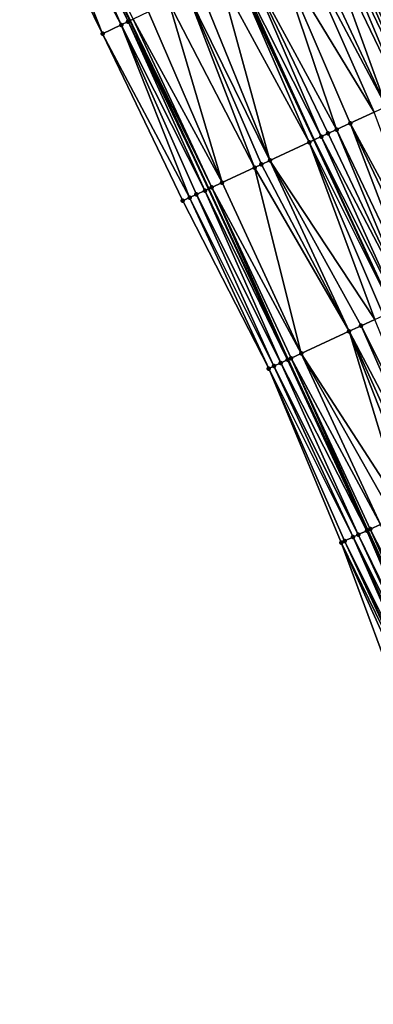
# Model space of a CAD drawing. Header units: feet. Extents: x 2004186 to 2014793, y 836912 to 864902.
# Tile 344 of 656: x 2010173 to 2010211, y 848250 to 848354. Entities that reach past the tile are written whole.
import ezdxf

# ---------------------------------------------------------------- set-up
doc = ezdxf.new("R2010")
doc.units = ezdxf.units.FT
doc.header["$LTSCALE"] = 100
doc.header["$MEASUREMENT"] = 0
for name, color, linetype, lineweight in [('EP_Travel Lane', 5, 'Continuous', 40), ('GPL_Skip Line', 2, 'Continuous', 40), ('Road Shots', 4, 'Continuous', 200), ('Road X-Section', 30, 'Continuous', 13)]:
    doc.layers.add(name, color=color, linetype=linetype, lineweight=lineweight)
doc.layers.add('I-77 SB_MM21-27-Surface-Border', color=7, linetype='Continuous')
doc.layers.add('I-77 SB_MM21-27-Surface-TIN', color=7, linetype='Continuous')

msp = doc.modelspace()

# ---------------------------------------------------------------- linework, layer by layer
at = {"layer": 'EP_Travel Lane'}
msp.add_polyline3d([(2010305.390469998, 848080.8465041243, 430.5989821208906), (2010297.684316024, 848099.3021642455, 430.5160583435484), (2010289.978107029, 848117.7579561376, 430.4732409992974), (2010282.366608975, 848135.9561720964, 430.3883975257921), (2010274.556506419, 848154.3682234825, 430.3378343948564), (2010266.746384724, 848172.7803199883, 430.3001159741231), (2010258.936312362, 848191.1923001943, 430.2292891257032), (2010251.222090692, 848209.2494617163, 430.1626346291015), (2010243.074250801, 848227.5143628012, 430.0824033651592), (2010234.926417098, 848245.7792500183, 429.9975341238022), (2010226.778556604, 848264.0441972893, 429.9327789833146), (2010218.717751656, 848281.9512323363, 429.880627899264), (2010210.289573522, 848300.088456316, 429.7923194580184), (2010201.861373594, 848318.2257271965, 429.7193506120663), (2010193.433139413, 848336.3630717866, 429.6704961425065), (2010185.079267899, 848354.2161838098, 429.6111974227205), (2010176.462247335, 848372.2645757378, 429.5588371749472)], dxfattribs=at)
at = {"layer": 'GPL_Skip Line'}
msp.add_polyline3d([(2010316.89390634, 848085.6152723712, 431.1424802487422), (2010309.226277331, 848104.0868771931, 431.0546505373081), (2010301.558629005, 848122.5585285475, 430.9809691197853), (2010293.91638221, 848140.8964088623, 430.9236293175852), (2010286.026832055, 848159.2743249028, 430.832547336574), (2010278.137224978, 848177.6523735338, 430.7792813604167), (2010270.247666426, 848196.0303091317, 430.693777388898), (2010262.393365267, 848214.2271495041, 430.6283262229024), (2010254.274278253, 848232.5048416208, 430.5435264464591), (2010246.155151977, 848250.7826221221, 430.4883125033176), (2010238.036049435, 848269.0603491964, 430.4152164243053), (2010229.92070928, 848287.1446260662, 430.3710081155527), (2010221.481086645, 848305.276578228, 430.2912271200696), (2010213.041452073, 848323.4085560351, 430.2198362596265), (2010204.601826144, 848341.5405152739, 430.1423739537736), (2010196.184079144, 848359.5248825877, 430.0913118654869)], dxfattribs=at)
at = {"layer": 'I-77 SB_MM21-27-Surface-Border', "color": 3, "linetype": 'ByBlock', "lineweight": -2}
msp.add_polyline3d([(2010301.796048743, 848079.3564190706, 430.4260753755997), (2010293.216183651, 848097.4499587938, 430.3221133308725), (2010285.375314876, 848115.8499042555, 430.2669621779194), (2010276.71784885, 848133.5401261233, 430.1564486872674), (2010268.671635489, 848151.8510682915, 430.0668757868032), (2010260.441537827, 848170.0833557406, 429.9685273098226), (2010252.395275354, 848188.3944127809, 429.9116962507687), (2010244.673266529, 848206.3313564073, 429.8657861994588), (2010236.900849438, 848224.763666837, 429.8371766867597), (2010229.128486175, 848243.1958564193, 429.7681103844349), (2010221.356126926, 848261.6280369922, 429.6960273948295), (2010214.436026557, 848279.9662490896, 429.6692111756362), (2010207.478468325, 848298.7854244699, 429.7020729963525), (2010199.795177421, 848317.2679811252, 429.6524874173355), (2010190.660210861, 848335.0777541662, 429.5863745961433), (2010182.152903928, 848352.8174021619, 429.5337966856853), (2010173.34872787, 848370.7763118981, 429.4700902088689)], dxfattribs=at)
at = {"layer": 'I-77 SB_MM21-27-Surface-TIN', "color": 128, "linetype": 'ByBlock', "lineweight": -2}
for points in [[(2010176.055406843, 848372.0701005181, 429.5457895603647), (2010184.859591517, 848354.1111727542, 429.6033825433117), (2010176.462247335, 848372.2645757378, 429.5588371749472)], [(2010184.859591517, 848354.1111727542, 429.6033825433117), (2010185.079267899, 848354.2161838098, 429.6111974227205), (2010176.462247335, 848372.2645757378, 429.5588371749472)], [(2010185.400921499, 848354.3699426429, 429.6226400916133), (2010176.462247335, 848372.2645757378, 429.5588371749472), (2010185.079267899, 848354.2161838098, 429.6111974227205)], [(2010174.792283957, 848371.4663451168, 429.5147372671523), (2010173.34872787, 848370.7763118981, 429.4700902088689), (2010182.152903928, 848352.8174021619, 429.5337966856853)], [(2010176.055406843, 848372.0701005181, 429.5457895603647), (2010174.792283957, 848371.4663451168, 429.5147372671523), (2010184.137808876, 848353.7661657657, 429.5843192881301)], [(2010174.792283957, 848371.4663451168, 429.5147372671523), (2010182.152903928, 848352.8174021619, 429.5337966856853), (2010184.137808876, 848353.7661657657, 429.5843192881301)], [(2010176.055406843, 848372.0701005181, 429.5457895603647), (2010184.137808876, 848353.7661657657, 429.5843192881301), (2010184.859591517, 848354.1111727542, 429.6033825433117)], [(2010209.94097409, 848366.1013462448, 430.6656376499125), (2010207.595239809, 848364.9799494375, 430.5616592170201), (2010217.696550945, 848347.6107637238, 430.6837164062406)], [(2010211.204057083, 848366.705185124, 430.724954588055), (2010209.94097409, 848366.1013462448, 430.6656376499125), (2010218.785263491, 848348.1154468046, 430.7272940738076)], [(2010209.94097409, 848366.1013462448, 430.6656376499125), (2010217.696550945, 848347.6107637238, 430.6837164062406), (2010218.785263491, 848348.1154468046, 430.7272940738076)], [(2010207.595239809, 848364.9799494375, 430.5616592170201), (2010207.053911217, 848364.7211766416, 430.5414172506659), (2010215.882034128, 848346.7696164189, 430.6081981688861)], [(2010207.595239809, 848364.9799494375, 430.5616592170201), (2010215.882034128, 848346.7696164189, 430.6081981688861), (2010217.696550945, 848347.6107637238, 430.6837164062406)], [(2010205.429928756, 848363.9448513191, 430.4783426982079), (2010203.805965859, 848363.168485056, 430.4014042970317), (2010212.252999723, 848345.0873234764, 430.4577067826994)], [(2010206.332139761, 848364.3761462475, 430.514427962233), (2010205.429928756, 848363.9448513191, 430.4783426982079), (2010214.067505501, 848345.9284946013, 430.5410117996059)], [(2010205.429928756, 848363.9448513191, 430.4783426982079), (2010212.252999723, 848345.0873234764, 430.4577067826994), (2010214.067505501, 848345.9284946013, 430.5410117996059)], [(2010206.332139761, 848364.3761462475, 430.514427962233), (2010214.97477038, 848346.349054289, 430.574205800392), (2010207.053911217, 848364.7211766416, 430.5414172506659)], [(2010206.332139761, 848364.3761462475, 430.514427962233), (2010214.067505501, 848345.9284946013, 430.5410117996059), (2010214.97477038, 848346.349054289, 430.574205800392)], [(2010214.97477038, 848346.349054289, 430.574205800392), (2010215.519128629, 848346.601391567, 430.5946012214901), (2010207.053911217, 848364.7211766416, 430.5414172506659)], [(2010215.882034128, 848346.7696164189, 430.6081981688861), (2010207.053911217, 848364.7211766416, 430.5414172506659), (2010215.519128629, 848346.601391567, 430.5946012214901)], [(2010212.252999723, 848345.0873234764, 430.4577067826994), (2010203.805965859, 848363.168485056, 430.4014042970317), (2010202.903758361, 848362.7371827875, 430.3628334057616)], [(2010210.982839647, 848344.4985167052, 430.4036482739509), (2010202.903758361, 848362.7371827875, 430.3628334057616), (2010200.558014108, 848361.6158068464, 430.2659210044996)], [(2010212.252999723, 848345.0873234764, 430.4577067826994), (2010202.903758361, 848362.7371827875, 430.3628334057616), (2010210.982839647, 848344.4985167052, 430.4036482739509)], [(2010206.990895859, 848342.6480072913, 430.2422994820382), (2010200.558014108, 848361.6158068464, 430.2659210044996), (2010197.490488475, 848360.1494212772, 430.1490514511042)], [(2010210.982839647, 848344.4985167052, 430.4036482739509), (2010200.558014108, 848361.6158068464, 430.2659210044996), (2010208.442509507, 848343.3209247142, 430.302576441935)], [(2010208.442509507, 848343.3209247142, 430.302576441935), (2010200.558014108, 848361.6158068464, 430.2659210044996), (2010206.990895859, 848342.6480072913, 430.2422994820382)], [(2010205.357821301, 848341.890995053, 430.1809809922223), (2010197.490488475, 848360.1494212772, 430.1490514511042), (2010196.407841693, 848359.6318539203, 430.1011969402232)], [(2010206.990895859, 848342.6480072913, 430.2422994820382), (2010197.490488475, 848360.1494212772, 430.1490514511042), (2010206.083631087, 848342.227447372, 430.2090297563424)], [(2010206.083631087, 848342.227447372, 430.2090297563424), (2010197.490488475, 848360.1494212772, 430.1490514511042), (2010205.357821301, 848341.890995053, 430.1809809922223)], [(2010194.603430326, 848358.7692417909, 430.0214841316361), (2010192.438143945, 848357.7340920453, 429.9206848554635), (2010199.914293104, 848339.3675051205, 429.9387291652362)], [(2010194.603430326, 848358.7692417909, 430.0214841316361), (2010204.087676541, 848341.3021552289, 430.1161174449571), (2010196.184079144, 848359.5248825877, 430.0913118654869)], [(2010194.603430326, 848358.7692417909, 430.0214841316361), (2010199.914293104, 848339.3675051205, 429.9387291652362), (2010204.087676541, 848341.3021552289, 430.1161174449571)], [(2010196.407841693, 848359.6318539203, 430.1011969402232), (2010196.184079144, 848359.5248825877, 430.0913118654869), (2010204.601826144, 848341.5405152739, 430.1423739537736)], [(2010204.087676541, 848341.3021552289, 430.1161174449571), (2010204.601826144, 848341.5405152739, 430.1423739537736), (2010196.184079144, 848359.5248825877, 430.0913118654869)], [(2010205.357821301, 848341.890995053, 430.1809809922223), (2010196.407841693, 848359.6318539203, 430.1011969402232), (2010204.601826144, 848341.5405152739, 430.1423739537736)], [(2010192.438143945, 848357.7340920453, 429.9206848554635), (2010191.175058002, 848357.1302593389, 429.863458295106), (2010199.914293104, 848339.3675051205, 429.9387291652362)], [(2010191.175058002, 848357.1302593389, 429.863458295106), (2010189.19019094, 848356.1814164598, 429.7860901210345), (2010198.281217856, 848338.6104943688, 429.8778966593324)], [(2010191.175058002, 848357.1302593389, 429.863458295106), (2010199.007028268, 848338.9469453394, 429.9055046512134), (2010199.914293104, 848339.3675051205, 429.9387291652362)], [(2010191.175058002, 848357.1302593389, 429.863458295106), (2010198.281217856, 848338.6104943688, 429.8778966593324), (2010199.007028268, 848338.9469453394, 429.9055046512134)], [(2010189.19019094, 848356.1814164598, 429.7860901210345), (2010187.024892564, 848355.1462918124, 429.6937899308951), (2010194.833650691, 848337.0122825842, 429.7239821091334)], [(2010189.19019094, 848356.1814164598, 429.7860901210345), (2010194.833650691, 848337.0122825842, 429.7239821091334), (2010198.281217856, 848338.6104943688, 429.8778966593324)], [(2010187.024892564, 848355.1462918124, 429.6937899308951), (2010185.400921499, 848354.3699426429, 429.6226400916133), (2010194.833650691, 848337.0122825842, 429.7239821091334)], [(2010184.137808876, 848353.7661657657, 429.5843192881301), (2010182.152903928, 848352.8174021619, 429.5337966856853), (2010191.386021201, 848335.4142052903, 429.6140327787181)], [(2010184.859591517, 848354.1111727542, 429.6033825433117), (2010184.137808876, 848353.7661657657, 429.5843192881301), (2010193.019121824, 848336.171161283, 429.6569645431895)], [(2010184.137808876, 848353.7661657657, 429.5843192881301), (2010192.111842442, 848335.7506328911, 429.6340010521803), (2010193.019121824, 848336.171161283, 429.6569645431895)], [(2010184.137808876, 848353.7661657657, 429.5843192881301), (2010191.386021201, 848335.4142052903, 429.6140327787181), (2010192.111842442, 848335.7506328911, 429.6340010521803)], [(2010184.859591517, 848354.1111727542, 429.6033825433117), (2010193.433139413, 848336.3630717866, 429.6704961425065), (2010185.079267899, 848354.2161838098, 429.6111974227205)], [(2010184.859591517, 848354.1111727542, 429.6033825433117), (2010193.019121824, 848336.171161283, 429.6569645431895), (2010193.433139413, 848336.3630717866, 429.6704961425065)], [(2010185.400921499, 848354.3699426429, 429.6226400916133), (2010185.079267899, 848354.2161838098, 429.6111974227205), (2010193.744937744, 848336.5076003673, 429.6806868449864)], [(2010193.744937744, 848336.5076003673, 429.6806868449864), (2010185.079267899, 848354.2161838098, 429.6111974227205), (2010193.433139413, 848336.3630717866, 429.6704961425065)], [(2010185.400921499, 848354.3699426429, 429.6226400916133), (2010193.744937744, 848336.5076003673, 429.6806868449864), (2010194.833650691, 848337.0122825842, 429.7239821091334)], [(2010182.152903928, 848352.8174021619, 429.5337966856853), (2010190.660210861, 848335.0777541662, 429.5863745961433), (2010191.386021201, 848335.4142052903, 429.6140327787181)], [(2010210.982839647, 848344.4985167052, 430.4036482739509), (2010208.442509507, 848343.3209247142, 430.302576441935), (2010217.940335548, 848325.6794758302, 430.4147549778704)], [(2010208.442509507, 848343.3209247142, 430.302576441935), (2010206.990895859, 848342.6480072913, 430.2422994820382), (2010215.581443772, 848324.5860273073, 430.3306286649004)], [(2010208.442509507, 848343.3209247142, 430.302576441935), (2010217.033077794, 848325.2589007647, 430.3765336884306), (2010217.940335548, 848325.6794758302, 430.4147549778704)], [(2010208.442509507, 848343.3209247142, 430.302576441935), (2010215.581443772, 848324.5860273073, 430.3306286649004), (2010217.033077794, 848325.2589007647, 430.3765336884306)], [(2010206.083631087, 848342.227447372, 430.2090297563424), (2010205.357821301, 848341.890995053, 430.1809809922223), (2010214.67418109, 848324.1654628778, 430.2958842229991)], [(2010206.990895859, 848342.6480072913, 430.2422994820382), (2010206.083631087, 848342.227447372, 430.2090297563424), (2010214.67418109, 848324.1654628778, 430.2958842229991)], [(2010206.990895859, 848342.6480072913, 430.2422994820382), (2010214.67418109, 848324.1654628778, 430.2958842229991), (2010215.581443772, 848324.5860273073, 430.3306286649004)], [(2010211.045179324, 848322.4830995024, 430.1223670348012), (2010204.087676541, 848341.3021552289, 430.1161174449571), (2010199.914293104, 848339.3675051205, 429.9387291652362)], [(2010204.087676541, 848341.3021552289, 430.1161174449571), (2010213.041452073, 848323.4085560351, 430.2198362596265), (2010204.601826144, 848341.5405152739, 430.1423739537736)], [(2010211.952431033, 848322.9036876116, 430.1648523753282), (2010213.041452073, 848323.4085560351, 430.2198362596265), (2010204.087676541, 848341.3021552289, 430.1161174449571)], [(2010211.952431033, 848322.9036876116, 430.1648523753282), (2010204.087676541, 848341.3021552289, 430.1161174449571), (2010211.045179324, 848322.4830995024, 430.1223670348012)], [(2010205.357821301, 848341.890995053, 430.1809809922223), (2010204.601826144, 848341.5405152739, 430.1423739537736), (2010213.585475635, 848323.6607644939, 430.2473036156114)], [(2010213.585475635, 848323.6607644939, 430.2473036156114), (2010204.601826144, 848341.5405152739, 430.1423739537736), (2010213.041452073, 848323.4085560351, 430.2198362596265)], [(2010205.357821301, 848341.890995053, 430.1809809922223), (2010213.585475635, 848323.6607644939, 430.2473036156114), (2010214.67418109, 848324.1654628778, 430.2958842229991)], [(2010208.323410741, 848321.2213642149, 430.0044042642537), (2010199.007028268, 848338.9469453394, 429.9055046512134), (2010198.281217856, 848338.6104943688, 429.8778966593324)], [(2010208.323410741, 848321.2213642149, 430.0044042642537), (2010199.914293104, 848339.3675051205, 429.9387291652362), (2010199.007028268, 848338.9469453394, 429.9055046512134)], [(2010211.045179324, 848322.4830995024, 430.1223670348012), (2010199.914293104, 848339.3675051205, 429.9387291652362), (2010209.593561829, 848321.8101903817, 430.0648035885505)], [(2010209.593561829, 848321.8101903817, 430.0648035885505), (2010199.914293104, 848339.3675051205, 429.9387291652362), (2010208.323410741, 848321.2213642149, 430.0044042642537)], [(2010198.281217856, 848338.6104943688, 429.8778966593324), (2010194.833650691, 848337.0122825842, 429.7239821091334), (2010203.242773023, 848318.8661315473, 429.7863436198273)], [(2010208.323410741, 848321.2213642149, 430.0044042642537), (2010198.281217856, 848338.6104943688, 429.8778966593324), (2010203.242773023, 848318.8661315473, 429.7863436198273)], [(2010194.833650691, 848337.0122825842, 429.7239821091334), (2010193.744937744, 848336.5076003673, 429.6806868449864), (2010203.242773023, 848318.8661315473, 429.7863436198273)], [(2010192.111842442, 848335.7506328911, 429.6340010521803), (2010191.386021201, 848335.4142052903, 429.6140327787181), (2010200.339533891, 848317.5203222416, 429.674137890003)], [(2010193.019121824, 848336.171161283, 429.6569645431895), (2010192.111842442, 848335.7506328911, 429.6340010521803), (2010201.065351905, 848317.8567568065, 429.6963830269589)], [(2010192.111842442, 848335.7506328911, 429.6340010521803), (2010200.339533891, 848317.5203222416, 429.674137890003), (2010201.065351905, 848317.8567568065, 429.6963830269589)], [(2010193.019121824, 848336.171161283, 429.6569645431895), (2010201.791172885, 848318.193184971, 429.7165359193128), (2010193.433139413, 848336.3630717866, 429.6704961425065)], [(2010193.019121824, 848336.171161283, 429.6569645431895), (2010201.065351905, 848317.8567568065, 429.6963830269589), (2010201.791172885, 848318.193184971, 429.7165359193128)], [(2010193.744937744, 848336.5076003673, 429.6806868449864), (2010193.433139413, 848336.3630717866, 429.6704961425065), (2010201.861373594, 848318.2257271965, 429.7193506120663)], [(2010201.791172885, 848318.193184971, 429.7165359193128), (2010201.861373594, 848318.2257271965, 429.7193506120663), (2010193.433139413, 848336.3630717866, 429.6704961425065)], [(2010193.744937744, 848336.5076003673, 429.6806868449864), (2010201.861373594, 848318.2257271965, 429.7193506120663), (2010202.154077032, 848318.36141274, 429.7310865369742)], [(2010193.744937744, 848336.5076003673, 429.6806868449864), (2010202.154077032, 848318.36141274, 429.7310865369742), (2010203.242773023, 848318.8661315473, 429.7863436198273)], [(2010191.386021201, 848335.4142052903, 429.6140327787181), (2010190.660210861, 848335.0777541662, 429.5863745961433), (2010199.795177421, 848317.2679811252, 429.6524874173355)], [(2010191.386021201, 848335.4142052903, 429.6140327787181), (2010199.795177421, 848317.2679811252, 429.6524874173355), (2010200.339533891, 848317.5203222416, 429.674137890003)], [(2010211.045179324, 848322.4830995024, 430.1223670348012), (2010209.593561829, 848321.8101903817, 430.0648035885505), (2010218.547035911, 848303.9163906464, 430.1521516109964)], [(2010214.19221836, 848301.8975878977, 429.9548173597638), (2010208.323410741, 848321.2213642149, 430.0044042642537), (2010203.242773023, 848318.8661315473, 429.7863436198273)], [(2010217.639784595, 848303.4958016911, 430.1093896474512), (2010209.593561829, 848321.8101903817, 430.0648035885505), (2010208.323410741, 848321.2213642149, 430.0044042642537)], [(2010217.639784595, 848303.4958016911, 430.1093896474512), (2010208.323410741, 848321.2213642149, 430.0044042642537), (2010216.551084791, 848302.9910911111, 430.0568221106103)], [(2010216.551084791, 848302.9910911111, 430.0568221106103), (2010208.323410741, 848321.2213642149, 430.0044042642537), (2010215.643822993, 848302.5705247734, 430.0214539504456)], [(2010215.643822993, 848302.5705247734, 430.0214539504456), (2010208.323410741, 848321.2213642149, 430.0044042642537), (2010214.19221836, 848301.8975878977, 429.9548173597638)], [(2010217.639784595, 848303.4958016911, 430.1093896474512), (2010218.547035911, 848303.9163906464, 430.1521516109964), (2010209.593561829, 848321.8101903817, 430.0648035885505)], [(2010209.292992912, 848299.6265550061, 429.7721101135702), (2010201.065351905, 848317.8567568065, 429.6963830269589), (2010200.339533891, 848317.5203222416, 429.674137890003)], [(2010210.200280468, 848300.0470657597, 429.7893077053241), (2010201.791172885, 848318.193184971, 429.7165359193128), (2010201.065351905, 848317.8567568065, 429.6963830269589)], [(2010210.200280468, 848300.0470657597, 429.7893077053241), (2010201.065351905, 848317.8567568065, 429.6963830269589), (2010209.292992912, 848299.6265550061, 429.7721101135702)], [(2010210.200280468, 848300.0470657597, 429.7893077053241), (2010201.861373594, 848318.2257271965, 429.7193506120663), (2010201.791172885, 848318.193184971, 429.7165359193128)], [(2010202.154077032, 848318.36141274, 429.7310865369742), (2010201.861373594, 848318.2257271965, 429.7193506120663), (2010210.289573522, 848300.088456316, 429.7923194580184)], [(2010210.200280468, 848300.0470657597, 429.7893077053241), (2010210.289573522, 848300.088456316, 429.7923194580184), (2010201.861373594, 848318.2257271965, 429.7193506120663)], [(2010211.651885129, 848300.7200025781, 429.8559256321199), (2010203.242773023, 848318.8661315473, 429.7863436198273), (2010202.154077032, 848318.36141274, 429.7310865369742)], [(2010210.563187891, 848300.2152864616, 429.8015481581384), (2010202.154077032, 848318.36141274, 429.7310865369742), (2010210.289573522, 848300.088456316, 429.7923194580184)], [(2010211.651885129, 848300.7200025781, 429.8559256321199), (2010202.154077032, 848318.36141274, 429.7310865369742), (2010210.563187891, 848300.2152864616, 429.8015481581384)], [(2010214.19221836, 848301.8975878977, 429.9548173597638), (2010203.242773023, 848318.8661315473, 429.7863436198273), (2010213.103497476, 848301.3929228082, 429.9171207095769)], [(2010213.103497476, 848301.3929228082, 429.9171207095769), (2010203.242773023, 848318.8661315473, 429.7863436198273), (2010211.651885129, 848300.7200025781, 429.8559256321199)], [(2010208.748630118, 848299.3742275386, 429.754921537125), (2010200.339533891, 848317.5203222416, 429.674137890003), (2010199.795177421, 848317.2679811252, 429.6524874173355)], [(2010208.748630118, 848299.3742275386, 429.754921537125), (2010199.795177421, 848317.2679811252, 429.6524874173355), (2010207.841366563, 848298.9536649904, 429.7207921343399)], [(2010207.841366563, 848298.9536649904, 429.7207921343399), (2010199.795177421, 848317.2679811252, 429.6524874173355), (2010207.478468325, 848298.7854244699, 429.7020729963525)], [(2010209.292992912, 848299.6265550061, 429.7721101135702), (2010200.339533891, 848317.5203222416, 429.674137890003), (2010208.748630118, 848299.3742275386, 429.754921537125)], [(2010210.200280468, 848300.0470657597, 429.7893077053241), (2010218.609368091, 848281.9009896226, 429.8761607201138), (2010210.289573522, 848300.088456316, 429.7923194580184)], [(2010210.563187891, 848300.2152864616, 429.8015481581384), (2010210.289573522, 848300.088456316, 429.7923194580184), (2010218.717751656, 848281.9512323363, 429.880627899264)], [(2010218.609368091, 848281.9009896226, 429.8761607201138), (2010218.717751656, 848281.9512323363, 429.880627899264), (2010210.289573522, 848300.088456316, 429.7923194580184)], [(2010211.651885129, 848300.7200025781, 429.8559256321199), (2010210.563187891, 848300.2152864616, 429.8015481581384), (2010219.698065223, 848282.4057059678, 429.9306129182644)], [(2010210.563187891, 848300.2152864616, 429.8015481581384), (2010218.972271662, 848282.0692186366, 429.8911182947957), (2010219.698065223, 848282.4057059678, 429.9306129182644)], [(2010210.563187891, 848300.2152864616, 429.8015481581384), (2010218.717751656, 848281.9512323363, 429.880627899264), (2010218.972271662, 848282.0692186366, 429.8911182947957)], [(2010208.748630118, 848299.3742275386, 429.754921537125), (2010207.841366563, 848298.9536649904, 429.7207921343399), (2010216.794838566, 848281.059869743, 429.8096072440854)], [(2010209.292992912, 848299.6265550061, 429.7721101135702), (2010208.748630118, 848299.3742275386, 429.754921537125), (2010217.702093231, 848281.4804514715, 429.8500067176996)], [(2010208.748630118, 848299.3742275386, 429.754921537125), (2010217.157744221, 848281.2280942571, 429.8230939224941), (2010217.702093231, 848281.4804514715, 429.8500067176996)], [(2010208.748630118, 848299.3742275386, 429.754921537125), (2010216.794838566, 848281.059869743, 429.8096072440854), (2010217.157744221, 848281.2280942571, 429.8230939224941)], [(2010210.200280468, 848300.0470657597, 429.7893077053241), (2010209.292992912, 848299.6265550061, 429.7721101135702), (2010218.065001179, 848281.648671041, 429.8618769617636)], [(2010209.292992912, 848299.6265550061, 429.7721101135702), (2010217.702093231, 848281.4804514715, 429.8500067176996), (2010218.065001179, 848281.648671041, 429.8618769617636)], [(2010210.200280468, 848300.0470657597, 429.7893077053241), (2010218.065001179, 848281.648671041, 429.8618769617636), (2010218.609368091, 848281.9009896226, 429.8761607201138)], [(2010207.841366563, 848298.9536649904, 429.7207921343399), (2010207.478468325, 848298.7854244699, 429.7020729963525), (2010216.250488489, 848280.8075148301, 429.7834468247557)], [(2010207.478468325, 848298.7854244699, 429.7020729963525), (2010215.706153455, 848280.5551274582, 429.7466753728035), (2010216.250488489, 848280.8075148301, 429.7834468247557)], [(2010207.478468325, 848298.7854244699, 429.7020729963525), (2010214.436026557, 848279.9662490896, 429.6692111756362), (2010215.706153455, 848280.5551274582, 429.7466753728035)], [(2010207.841366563, 848298.9536649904, 429.7207921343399), (2010216.431935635, 848280.8916393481, 429.7941982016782), (2010216.794838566, 848281.059869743, 429.8096072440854)], [(2010207.841366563, 848298.9536649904, 429.7207921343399), (2010216.250488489, 848280.8075148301, 429.7834468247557), (2010216.431935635, 848280.8916393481, 429.7941982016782)]]:
    msp.add_3dface(points, dxfattribs=at)
at = {"layer": 'Road Shots', "lineweight": 100}
for p in [(2010184.137808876, 848353.7661657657, 429.5843192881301), (2010184.859591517, 848354.1111727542, 429.6033825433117), (2010182.152903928, 848352.8174021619, 429.5337966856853), (2010208.442509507, 848343.3209247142, 430.302576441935), (2010206.083631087, 848342.227447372, 430.2090297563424), (2010206.990895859, 848342.6480072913, 430.2422994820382), (2010204.087676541, 848341.3021552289, 430.1161174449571), (2010205.357821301, 848341.890995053, 430.1809809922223), (2010199.007028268, 848338.9469453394, 429.9055046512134), (2010199.914293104, 848339.3675051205, 429.9387291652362), (2010198.281217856, 848338.6104943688, 429.8778966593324), (2010194.833650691, 848337.0122825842, 429.7239821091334), (2010192.111842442, 848335.7506328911, 429.6340010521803), (2010193.019121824, 848336.171161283, 429.6569645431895), (2010193.744937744, 848336.5076003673, 429.6806868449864), (2010190.660210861, 848335.0777541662, 429.5863745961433), (2010191.386021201, 848335.4142052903, 429.6140327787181), (2010208.323410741, 848321.2213642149, 430.0044042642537), (2010209.593561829, 848321.8101903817, 430.0648035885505), (2010201.065351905, 848317.8567568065, 429.6963830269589), (2010201.791172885, 848318.193184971, 429.7165359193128), (2010202.154077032, 848318.36141274, 429.7310865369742), (2010203.242773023, 848318.8661315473, 429.7863436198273), (2010199.795177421, 848317.2679811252, 429.6524874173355), (2010200.339533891, 848317.5203222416, 429.674137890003), (2010210.563187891, 848300.2152864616, 429.8015481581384), (2010208.748630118, 848299.3742275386, 429.754921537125), (2010209.292992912, 848299.6265550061, 429.7721101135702), (2010210.200280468, 848300.0470657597, 429.7893077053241), (2010207.478468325, 848298.7854244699, 429.7020729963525), (2010207.841366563, 848298.9536649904, 429.7207921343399)]:
    msp.add_point(p, dxfattribs=at)
at = {"layer": 'Road X-Section', "extrusion": (0.4311860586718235, -0.9022570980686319, 0.003272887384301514), "elevation": 101331.5743712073, "flags": 128}
msp.add_lwpolyline([(2179510.696830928, 97.88748957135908), (2179512.896830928, 97.9380124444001), (2179513.696830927, 97.95707580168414), (2179514.296830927, 97.97633345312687), (2179516.096830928, 98.04748367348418), (2179518.496830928, 98.13978435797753), (2179520.696830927, 98.21715294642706), (2179522.096830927, 98.27437981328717), (2179524.496830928, 98.37517962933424), (2179526.496830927, 98.45489286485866), (2179527.696830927, 98.50274763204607), (2179531.096830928, 98.61961781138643), (2179533.696830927, 98.71653073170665), (2179534.696830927, 98.7551018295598), (2179536.496830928, 98.83204064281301), (2179537.496830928, 98.86812610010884), (2179538.896830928, 98.91535760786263), (2179541.496830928, 99.01933659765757), (2179542.896830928, 99.07865385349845), (2179544.696830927, 99.15143036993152), (2179546.096830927, 99.20432506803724), (2179547.696830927, 99.26937953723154), (2179548.896830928, 99.3125562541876), (2179549.496830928, 99.3324954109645), (2179549.896830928, 99.35065138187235), (2179550.296830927, 99.37447201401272), (2179550.696830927, 99.39959560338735), (2179551.096830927, 99.4203020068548), (2179553.096830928, 99.49628727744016), (2179555.896830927, 99.58423472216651), (2179556.896830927, 99.6099247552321)], dxfattribs=at)
at = {"layer": 'Road X-Section', "extrusion": (0.4204557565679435, -0.9073067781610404, 0.003371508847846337), "elevation": 75497.51704090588, "flags": 128}
msp.add_lwpolyline([(2180559.371668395, 175.0468227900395), (2180560.171668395, 175.074481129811), (2180560.971668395, 175.0944495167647), (2180561.971668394, 175.1174131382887), (2180562.771668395, 175.1411355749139), (2180563.971668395, 175.184431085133), (2180567.771668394, 175.3383465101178), (2180568.571668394, 175.3659546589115), (2180569.571668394, 175.3991793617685), (2180574.171668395, 175.5765686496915), (2180575.571668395, 175.6414325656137), (2180576.371668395, 175.6694814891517), (2180577.371668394, 175.702751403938), (2180578.971668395, 175.7630287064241), (2180581.771668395, 175.86410111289), (2180583.171668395, 175.9181599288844), (2180585.171668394, 176.0014654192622), (2180586.171668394, 176.0346596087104), (2180587.171668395, 176.0686521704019), (2180589.171668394, 176.1441708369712), (2180590.371668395, 176.187748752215), (2180592.571668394, 176.2838640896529), (2180593.571668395, 176.3240057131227), (2180595.171668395, 176.3815813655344), (2180597.771668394, 176.4841501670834), (2180598.571668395, 176.5240807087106), (2180599.371668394, 176.5687678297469), (2180600.171668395, 176.6078125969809), (2180601.371668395, 176.6544690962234), (2180603.371668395, 176.7198252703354), (2180604.971668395, 176.7716478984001)], dxfattribs=at)
at = {"layer": 'Road X-Section', "extrusion": (0.4204557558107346, -0.9073067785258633, 0.00337150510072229), "elevation": 75517.51520764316, "flags": 128}
msp.add_lwpolyline([(2180560.171731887, 175.0457945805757), (2180560.771731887, 175.0674451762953), (2180561.571731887, 175.0896904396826), (2180562.371731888, 175.1098434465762), (2180562.771731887, 175.1243941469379), (2180563.971731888, 175.1796515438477), (2180569.571731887, 175.3977134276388), (2180570.971731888, 175.4581130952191), (2180572.571731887, 175.5156768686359), (2180573.571731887, 175.5581624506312), (2180575.371731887, 175.6406141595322), (2180576.571731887, 175.6891950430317), (2180577.571731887, 175.7239396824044), (2180579.171731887, 175.7698449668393), (2180580.171731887, 175.8080664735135), (2180581.371731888, 175.8530169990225), (2180582.371731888, 175.887557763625), (2180583.971731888, 175.9519306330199), (2180584.971731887, 175.9942680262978), (2180586.771731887, 176.0638601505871), (2180588.371731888, 176.1256833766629), (2180589.971731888, 176.1859375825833), (2180592.771731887, 176.2960235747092), (2180595.771731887, 176.4086695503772), (2180596.971731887, 176.4523314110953), (2180598.171731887, 176.4961364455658), (2180598.771731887, 176.5249124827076), (2180599.571731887, 176.5705557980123), (2180600.771731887, 176.6231415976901), (2180601.371731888, 176.6532477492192), (2180601.771731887, 176.6694721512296), (2180603.171731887, 176.7070080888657), (2180603.771731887, 176.7231619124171), (2180604.971731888, 176.7714049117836), (2180605.571731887, 176.7913246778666)], dxfattribs=at)
at = {"layer": 'Road X-Section', "extrusion": (0.4204557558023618, -0.9073067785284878, 0.003371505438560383), "elevation": 75537.51518873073, "flags": 128}
msp.add_lwpolyline([(2180559.37173259, 175.027924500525), (2180559.77173259, 175.0466437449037), (2180560.77173259, 175.0807733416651), (2180561.37173259, 175.0979620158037), (2180562.37173259, 175.1151597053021), (2180562.77173259, 175.1274002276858), (2180563.97173259, 175.1817780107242), (2180565.57173259, 175.2429734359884), (2180566.77173259, 175.2806703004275), (2180568.37173259, 175.3473072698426), (2180569.37173259, 175.382675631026), (2180570.57173259, 175.4352434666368), (2180571.57173259, 175.4780056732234), (2180572.77173259, 175.5207465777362), (2180573.57173259, 175.5582166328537), (2180574.971732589, 175.6250005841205), (2180576.17173259, 175.6756523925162), (2180577.17173259, 175.7108748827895), (2180578.57173259, 175.7592887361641), (2180580.17173259, 175.819305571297), (2180581.57173259, 175.8643492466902), (2180582.77173259, 175.9119275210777), (2180584.17173259, 175.9604499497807), (2180584.57173259, 175.9782771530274), (2180585.17173259, 176.0093100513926), (2180585.57173259, 176.0262065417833), (2180586.371732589, 176.0527884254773), (2180587.77173259, 176.109948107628), (2180589.37173259, 176.1658450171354), (2180590.77173259, 176.2224054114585), (2180593.37173259, 176.3288242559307), (2180594.57173259, 176.3738086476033), (2180595.97173259, 176.4250453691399), (2180596.57173259, 176.4465812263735), (2180597.77173259, 176.4955448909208), (2180598.171732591, 176.5068844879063), (2180598.371732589, 176.5142220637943), (2180598.57173259, 176.5242940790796), (2180598.97173259, 176.5523961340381), (2180599.37173259, 176.5789824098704), (2180599.57173259, 176.5887902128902), (2180601.77173259, 176.6737501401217), (2180602.57173259, 176.6985618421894), (2180603.37173259, 176.7190583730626), (2180604.57173259, 176.7607272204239), (2180605.77173259, 176.7984610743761), (2180606.17173259, 176.8078741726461)], dxfattribs=at)

doc.saveas('drawing.dxf')
